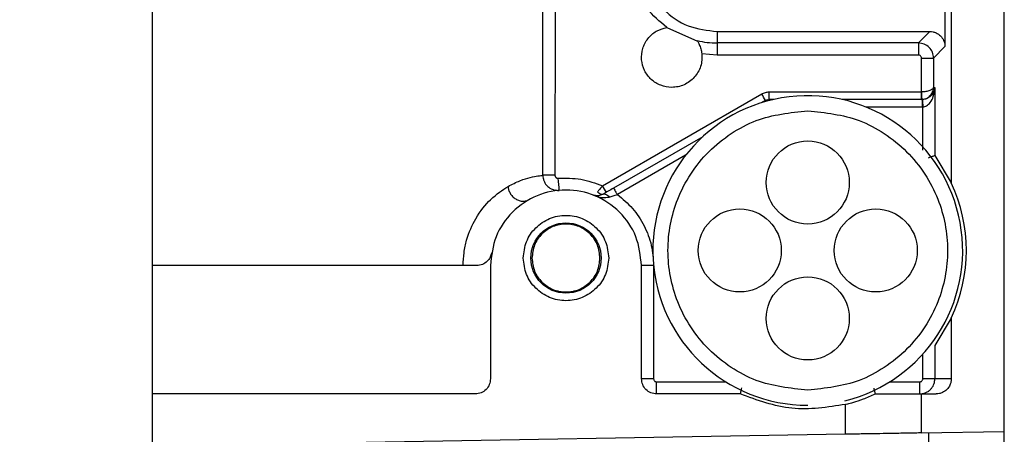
# Model space of a CAD drawing. Header units: inches. Extents: x 218.9 to 312.4, y 214.8 to 247.8.
# Tile 300 of 319: x 275.197 to 275.3574, y 244.2727 to 244.3402. Entities that reach past the tile are written whole.
import ezdxf

# ---------------------------------------------------------------- set-up
doc = ezdxf.new("R2010")
doc.units = ezdxf.units.IN
doc.header["$LTSCALE"] = 0.25
doc.header["$MEASUREMENT"] = 0
doc.layers.add('ANNOTATIONS', color=1, linetype='Continuous')
doc.layers.add('MOTOR LH', color=7, linetype='Continuous')
doc.styles.add('ARIAL', font='arial.ttf', dxfattribs={"height": 0.09375})
doc.dimstyles.new('STANDARD$0', dxfattribs={"dimtxt": 0.09375, "dimasz": 0.09375, "dimexe": 0.03125, "dimexo": 0.046875, "dimgap": 0.09, "dimtad": 0, "dimtih": 1, "dimtoh": 1, "dimdec": 4, "dimzin": 0, "dimdsep": 46, "dimtxsty": 'ARIAL', "dimcen": 0.09, "dimadec": 0, "dimazin": 0, "dimtfac": 1, "dimtdec": 4, "dimtofl": 0, "dimtmove": 0, "dimatfit": 1, "dimfxl": 1, "dimtolj": 1, "dimtzin": 0, "dimarcsym": 0})

# ---------------------------------------------------------------- blocks, each defined once
blk = doc.blocks.new('*D90')
at = {"layer": 'ANNOTATIONS', "color": 0, "lineweight": -2, "transparency": 16777216}
for p, q in [((274.6393342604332, 245.2463276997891), (274.6393342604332, 245.5328515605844)), ((276.0917321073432, 243.2610440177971), (276.0917321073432, 245.5328515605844)), ((274.7330842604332, 245.5016015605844), (275.1844370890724, 245.5016015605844)), ((275.9979821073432, 245.5016015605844), (275.5466292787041, 245.5016015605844))]:
    blk.add_line(p, q, dxfattribs=at)
at = {"layer": 'ANNOTATIONS', "color": 0, "transparency": 16777216}
for points in [[(274.7330842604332, 245.5172265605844), (274.7330842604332, 245.4859765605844), (274.6393342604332, 245.5016015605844)], [(275.9979821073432, 245.5172265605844), (275.9979821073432, 245.4859765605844), (276.0917321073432, 245.5016015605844)]]:
    blk.add_solid(points, dxfattribs=at)
at = {"layer": 'defpoints', "color": 0, "transparency": 16777216}
for p in [(274.6393342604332, 245.5016015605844), (274.6393342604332, 245.1994526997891), (276.0917321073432, 243.2141690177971)]:
    blk.add_point(p, dxfattribs=at)
at = {"layer": 'ANNOTATIONS', "color": 0, "transparency": 16777216, "insert": (275.3655331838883, 245.5016015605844), "char_height": 0.09375, "attachment_point": 5, "style": 'ARIAL'}
blk.add_mtext('\\A1;25"', dxfattribs=at)
blk = doc.blocks.new('*D92')
at = {"layer": 'ANNOTATIONS', "color": 0, "lineweight": -2, "transparency": 16777216}
for p, q in [((274.7479817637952, 244.5695748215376), (274.7479817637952, 245.2307026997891)), ((276.0917321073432, 243.2610440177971), (276.0917321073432, 245.2307026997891)), ((274.8417317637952, 245.1994526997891), (275.1295350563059, 245.1994526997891)), ((275.9979821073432, 245.1994526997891), (275.7101788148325, 245.1994526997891))]:
    blk.add_line(p, q, dxfattribs=at)
at = {"layer": 'ANNOTATIONS', "color": 0, "transparency": 16777216}
for points in [[(274.8417317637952, 245.2150776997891), (274.8417317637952, 245.1838276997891), (274.7479817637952, 245.1994526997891)], [(275.9979821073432, 245.2150776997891), (275.9979821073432, 245.1838276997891), (276.0917321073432, 245.1994526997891)]]:
    blk.add_solid(points, dxfattribs=at)
at = {"layer": 'defpoints', "color": 0, "transparency": 16777216}
for p in [(274.7479817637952, 245.1994526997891), (274.7479817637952, 244.5226998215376), (276.0917321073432, 243.2141690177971)]:
    blk.add_point(p, dxfattribs=at)
at = {"layer": 'ANNOTATIONS', "color": 0, "transparency": 16777216, "insert": (275.4198569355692, 245.1994526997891), "char_height": 0.09375, "attachment_point": 5, "style": 'ARIAL'}
blk.add_mtext('\\A1;21 1/2"', dxfattribs=at)

msp = doc.modelspace()

# ---------------------------------------------------------------- linework, layer by layer
at = {"layer": 'MOTOR LH'}
for p, q in [((275.357357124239, 244.1771360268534), (275.357357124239, 244.6889475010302)), ((275.2186742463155, 244.253232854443), (275.2186742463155, 244.4513572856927)), ((275.3487449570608, 244.3943010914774), (275.3487449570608, 244.3136330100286)), ((275.347713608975, 244.3444584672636), (275.347713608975, 244.335848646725)), ((275.2822364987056, 244.3148743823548), (275.2822364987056, 244.3420203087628)), ((275.2842088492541, 244.3414923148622), (275.2842029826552, 244.3148743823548)), ((275.3023999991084, 244.3389767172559), (275.3073913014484, 244.3367427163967)), ((275.3106050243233, 244.3383079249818), (275.3452543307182, 244.3383079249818)), ((275.3106050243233, 244.3383079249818), (275.3106050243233, 244.334473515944)), ((275.3433875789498, 244.3364399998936), (275.3452543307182, 244.3383079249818)), ((275.3433875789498, 244.3364399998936), (275.3106050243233, 244.3364399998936)), ((275.3433875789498, 244.3364399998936), (275.3433875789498, 244.334473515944)), ((275.347713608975, 244.335848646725), (275.3458468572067, 244.3339807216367)), ((275.3106050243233, 244.334473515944), (275.3081140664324, 244.3346659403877)), ((275.3433875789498, 244.334473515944), (275.3106050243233, 244.334473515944)), ((275.3438791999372, 244.3339807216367), (275.3458468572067, 244.3339807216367)), ((275.3438791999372, 244.3284661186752), (275.3438791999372, 244.3339807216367)), ((275.3458468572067, 244.3339807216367), (275.3458468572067, 244.3292029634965)), ((275.3458468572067, 244.3292029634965), (275.3460615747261, 244.3292029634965)), ((275.3460615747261, 244.3292029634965), (275.3460615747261, 244.3180963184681)), ((275.2919222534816, 244.3131519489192), (275.3178749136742, 244.3281352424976)), ((275.3191057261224, 244.3272341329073), (275.3191057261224, 244.3284661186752)), ((275.3191057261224, 244.3284661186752), (275.3438791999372, 244.3284661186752)), ((275.343853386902, 244.3284661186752), (275.343853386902, 244.3272341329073)), ((275.3184897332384, 244.3270698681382), (275.3178608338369, 244.3267061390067)), ((275.3187865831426, 244.3271942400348), (275.3191057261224, 244.3272341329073)), ((275.3198320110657, 244.3272341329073), (275.3191057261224, 244.3272341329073)), ((275.3439824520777, 244.3272341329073), (275.3309058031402, 244.3272341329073)), ((275.3439824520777, 244.3260044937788), (275.3348387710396, 244.3260044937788)), ((275.3439085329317, 244.3272364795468), (275.343922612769, 244.3272364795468)), ((275.3440516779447, 244.3272364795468), (275.3439824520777, 244.3272341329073)), ((275.3439824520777, 244.3272341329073), (275.3439824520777, 244.3260044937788)), ((275.3440939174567, 244.3260068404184), (275.3439824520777, 244.3260044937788)), ((275.3440939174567, 244.3189739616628), (275.3440939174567, 244.3260068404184)), ((275.3082712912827, 244.3211704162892), (275.293757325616, 244.3127905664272)), ((275.3054799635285, 244.3181385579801), (275.2943721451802, 244.3117251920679)), ((275.3460615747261, 244.3180963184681), (275.3460639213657, 244.3180963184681)), ((275.3460639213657, 244.3180963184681), (275.3487449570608, 244.3136330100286)), ((275.2842029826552, 244.3148743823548), (275.2822364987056, 244.3148743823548)), ((275.2845303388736, 244.3124221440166), (275.284363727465, 244.3124385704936)), ((275.2847239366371, 244.3124057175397), (275.2846523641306, 244.3124104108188)), ((275.2849128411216, 244.3124221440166), (275.2846535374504, 244.3123892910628)), ((275.3573606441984, 244.3092095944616), (275.357357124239, 244.3092095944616)), ((275.273695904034, 244.3001679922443), (275.273695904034, 244.2817140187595)), ((275.2983015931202, 244.2817140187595), (275.2983015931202, 244.3001679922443)), ((275.3002704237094, 244.3001679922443), (275.2983015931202, 244.3001679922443)), ((275.3002704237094, 244.3001398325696), (275.3002704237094, 244.2817140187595)), ((275.3487449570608, 244.2916238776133), (275.3460639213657, 244.2871605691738)), ((275.3487449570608, 244.2916238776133), (275.3487449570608, 244.2817140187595)), ((275.3440939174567, 244.2817140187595), (275.3440939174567, 244.2857314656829)), ((275.3460615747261, 244.2871605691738), (275.3460615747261, 244.2817140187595)), ((275.3460639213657, 244.2871605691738), (275.3460615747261, 244.2871605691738)), ((275.3002704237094, 244.2817140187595), (275.2983015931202, 244.2817140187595)), ((275.3007620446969, 244.2792523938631), (275.3007620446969, 244.2812212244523)), ((275.3007620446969, 244.2812212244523), (275.3120329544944, 244.2812212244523)), ((275.3387048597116, 244.2812212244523), (275.3436022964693, 244.2812212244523)), ((275.3436022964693, 244.2792523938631), (275.3436022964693, 244.2812212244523)), ((275.3487449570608, 244.2817140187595), (275.3440939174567, 244.2817140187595)), ((275.2712354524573, 244.2792523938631), (275.2186742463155, 244.2792523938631)), ((275.3143643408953, 244.2792523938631), (275.3007620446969, 244.2792523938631)), ((275.3438240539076, 244.2792523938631), (275.3438240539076, 244.2728953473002)), ((275.3438240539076, 244.2792523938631), (275.3462821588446, 244.2792523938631)), ((275.3315206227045, 244.2726818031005), (275.3315206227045, 244.2775346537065)), ((275.357357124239, 244.2772225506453), (275.3573606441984, 244.2772225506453)), ((275.3438240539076, 244.2728953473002), (275.357357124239, 244.2731323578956)), ((275.3315206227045, 244.2726818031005), (275.2440824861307, 244.2711541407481))]:
    msp.add_line(p, q, dxfattribs=at)
for centre, radius in [((275.3253688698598, 244.3137015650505), 0.006766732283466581), ((275.3142960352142, 244.3026287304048), 0.006766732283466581), ((275.3364417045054, 244.3026287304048), 0.006766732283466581), ((275.2859987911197, 244.3013984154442), 0.005720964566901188), ((275.3253688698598, 244.2915558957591), 0.006766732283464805)]:
    msp.add_circle(centre, radius, dxfattribs=at)
for centre, radius, start, end in [((275.3106050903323, 244.3506110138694), 0.01417016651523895, 256.6752316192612, 270.000000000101), ((275.3253688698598, 244.3026287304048), 0.02522145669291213, 283.8680574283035, 269.9999835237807), ((274.8961578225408, 244.0840553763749), 0.4872579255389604, 29.91660266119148, 30.06124218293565), ((275.3191052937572, 244.3260047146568), 0.00123031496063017, 104.9999999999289, 119.9999999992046), ((275.061059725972, 244.2935959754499), 0.2246433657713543, 4.807293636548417, 5.309610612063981), ((275.7227983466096, 244.5615710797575), 0.4973592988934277, 209.9653514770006, 210.1071209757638), ((275.3253688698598, 244.3026287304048), 0.02583661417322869, 334.7912347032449, 25.20876529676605)]:
    msp.add_arc(centre, radius, start, end, dxfattribs=at)
for points, knots in [([(275.2983015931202, 244.3506113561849), (275.2984861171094, 244.3489984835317), (275.2988550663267, 244.3457736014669), (275.3017036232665, 244.3417094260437), (275.3057678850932, 244.3388618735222), (275.3089925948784, 244.3384925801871), (275.3106050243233, 244.3383079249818)], [0, 0, 0, 0, 0.2500692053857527, 0.500004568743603, 0.7499907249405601, 1, 1, 1, 1]), ([(275.3023999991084, 244.3389767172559), (275.3012510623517, 244.3399334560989), (275.2989535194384, 244.3418466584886), (275.2977522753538, 244.344584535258), (275.2971517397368, 244.3459532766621)], [0, 0, 0, 0, 0.500071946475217, 1, 1, 1, 1]), ([(275.3032236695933, 244.3292029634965), (275.3026135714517, 244.3292686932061), (275.3013933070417, 244.3294001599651), (275.2998165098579, 244.3304273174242), (275.2986999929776, 244.3319052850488), (275.2982051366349, 244.3337014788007), (275.2983944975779, 244.3355547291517), (275.2992444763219, 244.3372011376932), (275.3006304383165, 244.3384740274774), (275.3018100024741, 244.338809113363), (275.3023999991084, 244.3389767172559)], [0, 0, 0, 0, 0.125044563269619, 0.2501030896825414, 0.3750022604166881, 0.5000008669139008, 0.6250026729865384, 0.7500440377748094, 0.8749765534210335, 0.9999999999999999, 0.9999999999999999, 0.9999999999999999, 0.9999999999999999]), ([(275.3452543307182, 244.3383079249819), (275.3454294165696, 244.3382980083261), (275.3457777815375, 244.338278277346), (275.3463898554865, 244.3380646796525), (275.3470331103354, 244.3376267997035), (275.3474715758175, 244.3369840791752), (275.3476838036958, 244.3363715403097), (275.3477036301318, 244.3360237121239), (275.347713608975, 244.335848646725)], [0, 0, 0, 0, 0.1360266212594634, 0.2706495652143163, 0.4999807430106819, 0.729735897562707, 0.8639733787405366, 0.9999999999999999, 0.9999999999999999, 0.9999999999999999, 0.9999999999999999]), ([(275.3073396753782, 244.3368225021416), (275.3073471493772, 244.3368113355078), (275.3073624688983, 244.3367884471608), (275.3074715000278, 244.3366129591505), (275.3076932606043, 244.3362132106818), (275.3079768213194, 244.33551691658), (275.3080693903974, 244.3349429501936), (275.3081140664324, 244.3346659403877)], [0, 0, 0, 0, 0.1024749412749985, 0.2100437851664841, 0.4646784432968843, 0.7416411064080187, 1, 1, 1, 1]), ([(275.3458468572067, 244.3339807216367), (275.3458096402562, 244.3343028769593), (275.3457352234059, 244.3349470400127), (275.3451673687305, 244.3357605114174), (275.3443538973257, 244.3363283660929), (275.3437097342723, 244.3364027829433), (275.3433875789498, 244.3364399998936)], [0, 0, 0, 0, 0.2500572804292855, 0.5, 0.7499427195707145, 1, 1, 1, 1]), ([(275.3081140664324, 244.3346659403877), (275.308131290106, 244.3343216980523), (275.3081657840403, 244.3336322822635), (275.3079418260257, 244.3326129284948), (275.3075262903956, 244.3316613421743), (275.3069159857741, 244.3308186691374), (275.3061468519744, 244.3301183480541), (275.3052453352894, 244.3296026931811), (275.3042581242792, 244.3292649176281), (275.3035684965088, 244.329223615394), (275.3032236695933, 244.3292029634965)], [0, 0, 0, 0, 0.1247658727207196, 0.2498692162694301, 0.3750190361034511, 0.49980360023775, 0.6250511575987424, 0.7499635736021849, 0.8749770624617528, 1, 1, 1, 1]), ([(275.3438791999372, 244.3339807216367), (275.343872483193, 244.3340459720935), (275.3438590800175, 244.3341761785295), (275.3437425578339, 244.3343369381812), (275.3435826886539, 244.3344553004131), (275.3434529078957, 244.3344674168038), (275.3433875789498, 244.334473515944)], [0, 0, 0, 0, 0.251266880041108, 0.5013997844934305, 0.7490149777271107, 1, 1, 1, 1]), ([(275.3458468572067, 244.3292029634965), (275.3458308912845, 244.3291451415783), (275.3458007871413, 244.3290361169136), (275.3456075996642, 244.3288582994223), (275.3452368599, 244.3286654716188), (275.3446162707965, 244.3285072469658), (275.3441189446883, 244.3284794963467), (275.3438791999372, 244.3284661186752)], [0, 0, 0, 0, 0.1581294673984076, 0.2981570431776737, 0.5231565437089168, 0.7701292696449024, 1, 1, 1, 1]), ([(275.343922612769, 244.3272364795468), (275.3441615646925, 244.3272702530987), (275.3446574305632, 244.3273403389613), (275.345269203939, 244.3277685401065), (275.3456273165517, 244.3282725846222), (275.3458113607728, 244.3287593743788), (275.3458345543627, 244.3290492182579), (275.3458468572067, 244.3292029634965)], [0, 0, 0, 0, 0.2296886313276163, 0.4766429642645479, 0.7022956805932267, 0.8420852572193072, 1, 1, 1, 1]), ([(275.3460615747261, 244.3292029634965), (275.3460048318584, 244.3288969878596), (275.3459072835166, 244.3283709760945), (275.3453873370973, 244.3277341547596), (275.3448311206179, 244.3273975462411), (275.3443795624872, 244.3272632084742), (275.3441574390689, 244.3272451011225), (275.3440516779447, 244.3272364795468)], [0, 0, 0, 0, 0.387015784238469, 0.6653302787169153, 0.852309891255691, 0.9296793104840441, 1, 1, 1, 1]), ([(275.3440939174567, 244.3260068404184), (275.3441997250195, 244.3260214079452), (275.3444213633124, 244.3260519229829), (275.3448709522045, 244.326269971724), (275.3454189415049, 244.3268150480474), (275.345925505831, 244.3278499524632), (275.3460115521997, 244.3287055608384), (275.3460615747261, 244.3292029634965)], [0, 0, 0, 0, 0.07047617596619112, 0.1476285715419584, 0.3347120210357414, 0.6132389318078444, 0.9999999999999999, 0.9999999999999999, 0.9999999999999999, 0.9999999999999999]), ([(275.3178749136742, 244.3281352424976), (275.318069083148, 244.3282320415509), (275.3184570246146, 244.3284254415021), (275.3188896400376, 244.3284525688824), (275.3191057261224, 244.3284661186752)], [0, 0, 0, 0, 0.5005122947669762, 0.9999999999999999, 0.9999999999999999, 0.9999999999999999, 0.9999999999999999]), ([(275.3438791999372, 244.3284661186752), (275.343885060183, 244.3283114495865), (275.3438940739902, 244.3280735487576), (275.3439025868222, 244.3277868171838), (275.3439099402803, 244.3275910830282), (275.3439159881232, 244.3274334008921), (275.3439202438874, 244.3272779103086), (275.343921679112, 244.3272528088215), (275.343922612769, 244.3272364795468)], [0, 0, 0, 0, 0.2398061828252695, 0.368852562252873, 0.4997569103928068, 0.6315909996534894, 0.7603388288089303, 1, 1, 1, 1]), ([(275.3440516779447, 244.3272364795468), (275.3440516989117, 244.3272201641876), (275.3440517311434, 244.3271950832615), (275.3440591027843, 244.3270394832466), (275.3440627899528, 244.3268818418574), (275.3440701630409, 244.3266843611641), (275.3440811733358, 244.3263994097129), (275.3440888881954, 244.3261617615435), (275.3440939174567, 244.3260068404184)], [0, 0, 0, 0, 0.2397194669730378, 0.3685108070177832, 0.5003664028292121, 0.6322502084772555, 0.7602665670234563, 1, 1, 1, 1]), ([(275.325368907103, 244.2798672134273), (275.322505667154, 244.2801711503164), (275.318101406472, 244.2806386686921), (275.3128008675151, 244.2834773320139), (275.3091595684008, 244.2864150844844), (275.3062029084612, 244.2900614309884), (275.3034528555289, 244.2953607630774), (275.3020581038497, 244.3026288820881), (275.3034532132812, 244.3098968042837), (275.3062029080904, 244.3151954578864), (275.3091595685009, 244.3188418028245), (275.3128008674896, 244.321779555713), (275.318101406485, 244.3246182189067), (275.3225056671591, 244.3250857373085), (275.325368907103, 244.3253896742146)], [0, 0, 0, 0, 0.1197336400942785, 0.1841753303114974, 0.249999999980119, 0.3158246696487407, 0.3802663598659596, 0.5000161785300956, 0.6197336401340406, 0.6841753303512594, 0.7500000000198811, 0.8158246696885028, 0.8802663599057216, 1, 1, 1, 1]), ([(275.325368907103, 244.3253896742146), (275.3282321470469, 244.3250857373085), (275.3326364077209, 244.3246182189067), (275.3379369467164, 244.321779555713), (275.341578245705, 244.3188418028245), (275.3445349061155, 244.3151954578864), (275.3472846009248, 244.3098968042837), (275.3486797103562, 244.3026288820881), (275.3472849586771, 244.2953607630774), (275.3445349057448, 244.2900614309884), (275.3415782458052, 244.2864150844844), (275.3379369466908, 244.2834773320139), (275.3326364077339, 244.2806386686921), (275.3282321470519, 244.2801711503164), (275.325368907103, 244.2798672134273)], [0, 0, 0, 0, 0.1197336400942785, 0.1841753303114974, 0.249999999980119, 0.3158246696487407, 0.3802663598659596, 0.4999838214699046, 0.6197336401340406, 0.6841753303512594, 0.7500000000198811, 0.8158246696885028, 0.8802663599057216, 1, 1, 1, 1]), ([(275.357357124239, 244.3205110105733), (275.357357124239, 244.3207912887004), (275.357357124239, 244.3213523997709), (275.357357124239, 244.3221044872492), (275.357357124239, 244.3225164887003), (275.357357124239, 244.3226980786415)], [0, 0, 0, 0, 0.3582109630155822, 0.7171310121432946, 0.9999999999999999, 0.9999999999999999, 0.9999999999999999, 0.9999999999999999]), ([(275.3450196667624, 244.3177443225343), (275.345166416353, 244.317795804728), (275.3454275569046, 244.3178874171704), (275.345707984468, 244.3179773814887), (275.3459712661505, 244.3180693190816), (275.3460258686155, 244.3180856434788), (275.3460615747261, 244.3180963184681)], [0, 0, 0, 0, 0.2531248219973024, 0.4504350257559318, 0.6406237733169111, 1, 1, 1, 1]), ([(275.2765564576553, 244.313062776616), (275.2772269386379, 244.3134036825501), (275.2786216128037, 244.314112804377), (275.2802603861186, 244.3145691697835), (275.281661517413, 244.3148250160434), (275.2820292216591, 244.314856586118), (275.2822364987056, 244.3148743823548)], [0, 0, 0, 0, 0.2128880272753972, 0.4428305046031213, 0.6859202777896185, 1, 1, 1, 1]), ([(275.2822364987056, 244.3148743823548), (275.2822459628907, 244.3147097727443), (275.282265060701, 244.3143776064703), (275.2824232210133, 244.3138940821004), (275.2826738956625, 244.3134406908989), (275.2830941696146, 244.312961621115), (275.2836494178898, 244.3126119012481), (275.2843057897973, 244.312413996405), (275.2847014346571, 244.3124193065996), (275.2849128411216, 244.3124221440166)], [0, 0, 0, 0, 0.1210406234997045, 0.2442482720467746, 0.3709189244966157, 0.5005899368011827, 0.7100183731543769, 0.8450529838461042, 1, 1, 1, 1]), ([(275.2842029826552, 244.3148743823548), (275.2842045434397, 244.3148397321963), (275.2842076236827, 244.3147713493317), (275.2842395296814, 244.3146734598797), (275.2842913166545, 244.314585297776), (275.2843589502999, 244.3145084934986), (275.2844432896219, 244.3144490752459), (275.2845348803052, 244.314403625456), (275.2846365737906, 244.3143824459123), (275.2847047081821, 244.3143834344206), (275.2847391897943, 244.3143839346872)], [0, 0, 0, 0, 0.1269204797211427, 0.2504804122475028, 0.373412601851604, 0.5005685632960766, 0.6229625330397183, 0.7501752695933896, 0.8735681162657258, 1, 1, 1, 1]), ([(275.2692490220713, 244.3001679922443), (275.2692770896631, 244.300873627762), (275.2693338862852, 244.3023015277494), (275.2699372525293, 244.3050335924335), (275.271382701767, 244.3082911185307), (275.2739176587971, 244.3113451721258), (275.2756250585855, 244.3124565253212), (275.2765564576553, 244.313062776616)], [0, 0, 0, 0, 0.1006518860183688, 0.2036757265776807, 0.4121725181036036, 0.6793358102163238, 0.9999999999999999, 0.9999999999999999, 0.9999999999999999, 0.9999999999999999]), ([(275.2765564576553, 244.313062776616), (275.276584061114, 244.3128829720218), (275.2766421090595, 244.3125048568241), (275.2768906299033, 244.3119435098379), (275.2772780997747, 244.3114178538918), (275.2777954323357, 244.3109956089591), (275.2783877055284, 244.3107263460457), (275.2789880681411, 244.3106380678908), (275.2795420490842, 244.310695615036), (275.2798564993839, 244.3108431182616), (275.2800060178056, 244.3109132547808)], [0, 0, 0, 0, 0.1106684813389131, 0.2327272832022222, 0.3641597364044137, 0.5001870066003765, 0.6360351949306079, 0.767138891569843, 0.8892765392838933, 1, 1, 1, 1]), ([(275.2847391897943, 244.3143839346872), (275.2859762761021, 244.3144115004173), (275.288450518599, 244.3144666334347), (275.2907649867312, 244.3135901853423), (275.2919222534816, 244.3131519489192)], [0, 0, 0, 0, 0.4999858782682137, 1, 1, 1, 1]), ([(275.2919222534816, 244.3131519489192), (275.2917779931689, 244.3129758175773), (275.2914912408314, 244.3126257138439), (275.2912547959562, 244.3123235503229), (275.2911373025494, 244.3121734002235)], [0, 0, 0, 0, 0.5030833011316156, 1, 1, 1, 1]), ([(275.2983015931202, 244.3001679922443), (275.2981166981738, 244.3017779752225), (275.297746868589, 244.3049982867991), (275.2949016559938, 244.3090933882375), (275.2908356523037, 244.3118311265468), (275.2859989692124, 244.3127914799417), (275.2811621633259, 244.3118313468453), (275.2770958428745, 244.3090933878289), (275.2742506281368, 244.3049982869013), (275.2738807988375, 244.3017779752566), (275.273695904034, 244.3001679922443)], [0, 0, 0, 0, 0.1249785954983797, 0.2499840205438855, 0.3750064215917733, 0.499985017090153, 0.6249935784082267, 0.7500159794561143, 0.8750214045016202, 0.9999999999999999, 0.9999999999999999, 0.9999999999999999, 0.9999999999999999]), ([(275.2920501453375, 244.3118049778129), (275.2917870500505, 244.3116986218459), (275.2911461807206, 244.3114395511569), (275.2906563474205, 244.3115838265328), (275.2903676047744, 244.3116688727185)], [0, 0, 0, 0, 0.4105287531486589, 1, 1, 1, 1]), ([(275.2903676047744, 244.3116688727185), (275.2908770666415, 244.3114865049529), (275.2917297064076, 244.3111812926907), (275.2926559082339, 244.3112779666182), (275.2930286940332, 244.3113168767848)], [0, 0, 0, 0, 0.5975112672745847, 1, 1, 1, 1]), ([(275.2920501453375, 244.3118049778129), (275.2919903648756, 244.3117818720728), (275.2918678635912, 244.3117345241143), (275.2916295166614, 244.3117901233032), (275.2913746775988, 244.3119331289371), (275.2912151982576, 244.3120945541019), (275.2911373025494, 244.3121734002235)], [0, 0, 0, 0, 0.2441109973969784, 0.5002288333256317, 0.7558929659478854, 0.9999999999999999, 0.9999999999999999, 0.9999999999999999, 0.9999999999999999]), ([(275.293757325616, 244.3127905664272), (275.2934568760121, 244.3126170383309), (275.2928569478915, 244.3122705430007), (275.2923187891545, 244.3119599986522), (275.2920501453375, 244.3118049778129)], [0, 0, 0, 0, 0.5008093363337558, 0.9999999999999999, 0.9999999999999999, 0.9999999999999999, 0.9999999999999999]), ([(275.2920501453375, 244.3118049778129), (275.2921164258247, 244.3118284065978), (275.2922511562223, 244.3118760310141), (275.2925145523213, 244.3117884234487), (275.2927878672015, 244.311600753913), (275.2929505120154, 244.31140903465), (275.2930286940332, 244.3113168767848)], [0, 0, 0, 0, 0.251668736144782, 0.5115748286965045, 0.7652180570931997, 1, 1, 1, 1]), ([(275.2930286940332, 244.3113168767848), (275.2932454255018, 244.31137892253), (275.2936773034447, 244.3115025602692), (275.2941410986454, 244.3116511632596), (275.2943721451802, 244.3117251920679)], [0, 0, 0, 0, 0.5018350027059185, 1, 1, 1, 1]), ([(275.293757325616, 244.3127905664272), (275.293766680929, 244.312774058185), (275.2937853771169, 244.312741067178), (275.2939264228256, 244.312496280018), (275.2941302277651, 244.3121441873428), (275.29429142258, 244.3118650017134), (275.2943721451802, 244.3117251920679)], [0, 0, 0, 0, 0.2500652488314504, 0.4997445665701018, 0.7494837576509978, 1, 1, 1, 1]), ([(275.2943721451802, 244.3117251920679), (275.2952253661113, 244.3110156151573), (275.296956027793, 244.3095763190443), (275.2988181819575, 244.3067107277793), (275.3000443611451, 244.3035211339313), (275.3001957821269, 244.3012751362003), (275.3002704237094, 244.3001679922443)], [0, 0, 0, 0, 0.2464885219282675, 0.4999739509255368, 0.7535167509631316, 1, 1, 1, 1]), ([(275.2790474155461, 244.3013976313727), (275.2791518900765, 244.3023077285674), (275.279360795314, 244.3041275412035), (275.2809679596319, 244.3064420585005), (275.283266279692, 244.3079872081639), (275.2859989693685, 244.3085325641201), (275.288731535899, 244.3079869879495), (275.2910295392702, 244.3064420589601), (275.292636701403, 244.3041275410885), (275.2928456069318, 244.3023077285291), (275.292950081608, 244.3013976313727)], [0, 0, 0, 0, 0.125030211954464, 0.2500079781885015, 0.3749857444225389, 0.5000265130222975, 0.625014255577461, 0.7499920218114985, 0.8749697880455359, 1, 1, 1, 1]), ([(275.2915350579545, 244.3013976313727), (275.2914518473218, 244.3021222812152), (275.2912853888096, 244.3035719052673), (275.2900059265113, 244.3054162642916), (275.2881747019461, 244.3066455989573), (275.2859989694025, 244.307080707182), (275.283823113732, 244.306645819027), (275.2819915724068, 244.305416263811), (275.2807121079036, 244.3035719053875), (275.2805456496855, 244.3021222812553), (275.2804624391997, 244.3013976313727)], [0, 0, 0, 0, 0.1250005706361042, 0.2500570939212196, 0.3750194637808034, 0.4999667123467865, 0.6249805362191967, 0.7499429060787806, 0.874999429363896, 1, 1, 1, 1]), ([(275.2738672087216, 244.3022189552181), (275.2738017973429, 244.3019753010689), (275.2736573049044, 244.3014370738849), (275.2731322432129, 244.300778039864), (275.2723784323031, 244.3002741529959), (275.2717676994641, 244.3002049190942), (275.2714419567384, 244.3001679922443)], [0, 0, 0, 0, 0.1862249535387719, 0.4113672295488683, 0.6860446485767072, 1, 1, 1, 1]), ([(275.2714419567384, 244.3001679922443), (275.2673793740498, 244.3001679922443), (275.2592539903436, 244.3001679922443), (275.2451258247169, 244.3001679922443), (275.2314712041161, 244.3001679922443), (275.2224895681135, 244.3001679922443), (275.2186742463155, 244.3001679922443)], [0, 0, 0, 0, 0.2674845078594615, 0.5349833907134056, 0.802464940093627, 1, 1, 1, 1]), ([(275.292950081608, 244.3013976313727), (275.2928454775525, 244.3004883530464), (275.2926362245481, 244.2986694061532), (275.2910295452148, 244.2963555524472), (275.2887315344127, 244.2948106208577), (275.2859989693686, 244.294265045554), (275.2832662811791, 244.294810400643), (275.2809679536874, 244.2963555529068), (275.2793612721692, 244.2986694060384), (275.279152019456, 244.3004883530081), (275.2790474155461, 244.3013976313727)], [0, 0, 0, 0, 0.1249506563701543, 0.249954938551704, 0.3749592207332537, 0.4999734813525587, 0.6250407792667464, 0.7500450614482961, 0.8750493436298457, 1, 1, 1, 1]), ([(275.2804624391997, 244.3013976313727), (275.2805454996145, 244.3006728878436), (275.280711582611, 244.2992237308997), (275.2819924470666, 244.2973811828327), (275.2838230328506, 244.2961517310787), (275.285998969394, 244.2957169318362), (275.2881747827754, 244.2961519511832), (275.2900050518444, 244.2973811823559), (275.2912859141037, 244.299223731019), (275.2914519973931, 244.3006728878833), (275.2915350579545, 244.3013976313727)], [0, 0, 0, 0, 0.1250287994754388, 0.2500006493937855, 0.3749912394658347, 0.5000332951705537, 0.6250087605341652, 0.7499993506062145, 0.8749712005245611, 0.9999999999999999, 0.9999999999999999, 0.9999999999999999, 0.9999999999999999]), ([(275.273695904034, 244.2817140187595), (275.2736587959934, 244.2813910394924), (275.2735846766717, 244.2807459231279), (275.2730163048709, 244.2799314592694), (275.2722020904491, 244.2793643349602), (275.2715575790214, 244.2792896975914), (275.2712354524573, 244.2792523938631)], [0, 0, 0, 0, 0.2504127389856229, 0.500172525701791, 0.7501864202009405, 1, 1, 1, 1]), ([(275.3007620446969, 244.2792523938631), (275.3004398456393, 244.2792896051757), (275.2997955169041, 244.279364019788), (275.2989824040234, 244.2799322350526), (275.2984125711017, 244.2807454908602), (275.2983386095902, 244.2813909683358), (275.2983015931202, 244.2817140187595)], [0, 0, 0, 0, 0.249834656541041, 0.4996155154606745, 0.7495661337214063, 0.9999999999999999, 0.9999999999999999, 0.9999999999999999, 0.9999999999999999]), ([(275.3002704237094, 244.2817140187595), (275.3002774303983, 244.2816496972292), (275.3002915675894, 244.2815199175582), (275.3004062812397, 244.2813575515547), (275.3005676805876, 244.281239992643), (275.3006972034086, 244.281227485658), (275.3007620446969, 244.2812212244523)], [0, 0, 0, 0, 0.24844968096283, 0.5012896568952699, 0.7503372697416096, 1, 1, 1, 1]), ([(275.3436022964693, 244.2792523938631), (275.3438005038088, 244.2792668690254), (275.3441859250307, 244.2792950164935), (275.344717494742, 244.2794979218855), (275.3451633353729, 244.2797905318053), (275.345618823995, 244.2802459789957), (275.3459864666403, 244.2808973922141), (275.3460378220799, 244.2814557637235), (275.3460615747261, 244.2817140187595)], [0, 0, 0, 0, 0.1541096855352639, 0.2996717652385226, 0.437401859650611, 0.5666386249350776, 0.7995639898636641, 0.9999999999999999, 0.9999999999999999, 0.9999999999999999, 0.9999999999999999]), ([(275.3436022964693, 244.2812212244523), (275.343666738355, 244.281227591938), (275.3437961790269, 244.2812403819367), (275.3439568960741, 244.2813572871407), (275.3440754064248, 244.2815181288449), (275.3440877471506, 244.2816487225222), (275.3440939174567, 244.2817140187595)], [0, 0, 0, 0, 0.2479656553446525, 0.4980742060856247, 0.749039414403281, 1, 1, 1, 1]), ([(275.3487449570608, 244.2817140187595), (275.348734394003, 244.2815389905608), (275.3487133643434, 244.2811905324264), (275.3485026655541, 244.2805767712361), (275.3480630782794, 244.2799330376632), (275.3474193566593, 244.2794962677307), (275.346806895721, 244.2792815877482), (275.3464580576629, 244.2792621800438), (275.3462821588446, 244.2792523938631)], [0, 0, 0, 0, 0.1358982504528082, 0.2705555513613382, 0.5000403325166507, 0.7293520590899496, 0.8635279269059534, 1, 1, 1, 1]), ([(275.3145860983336, 244.2802285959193), (275.3145546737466, 244.2800919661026), (275.3144968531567, 244.2798405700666), (275.3144382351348, 244.2795767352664), (275.3143796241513, 244.279321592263), (275.3143703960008, 244.2792798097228), (275.3143643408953, 244.2792523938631)], [0, 0, 0, 0, 0.2367181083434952, 0.4355564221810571, 0.6296370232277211, 1, 1, 1, 1]), ([(275.3363734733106, 244.2792523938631), (275.3363674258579, 244.2792797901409), (275.3363582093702, 244.2793215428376), (275.3362995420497, 244.2795768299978), (275.3362420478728, 244.2798359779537), (275.336185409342, 244.2800814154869), (275.3361552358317, 244.2802121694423)], [0, 0, 0, 0, 0.3741104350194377, 0.5701548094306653, 0.7710050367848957, 1, 1, 1, 1]), ([(275.3315206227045, 244.2775346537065), (275.3285873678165, 244.2770840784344), (275.3227210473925, 244.2761829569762), (275.3171498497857, 244.278229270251), (275.3143643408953, 244.2792523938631)], [0, 0, 0, 0, 0.5000161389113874, 1, 1, 1, 1]), ([(275.3315206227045, 244.2775346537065), (275.3315887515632, 244.2775503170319), (275.3317254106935, 244.2775817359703), (275.3327994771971, 244.2778729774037), (275.3343964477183, 244.2783859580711), (275.3357040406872, 244.2789590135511), (275.3363734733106, 244.2792523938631)], [0, 0, 0, 0, 0.2415450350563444, 0.4845132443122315, 0.7360924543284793, 1, 1, 1, 1]), ([(275.3363734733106, 244.2792523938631), (275.3368263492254, 244.2792523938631), (275.3377323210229, 244.2792523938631), (275.3391060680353, 244.2792523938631), (275.3404035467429, 244.2792523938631), (275.3415670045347, 244.2792523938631), (275.342538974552, 244.2792523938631), (275.3432649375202, 244.2792523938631), (275.343735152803, 244.2792523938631), (275.3437944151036, 244.2792523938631), (275.3438240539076, 244.2792523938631)], [0, 0, 0, 0, 0.1249488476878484, 0.2499583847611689, 0.3750039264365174, 0.4999479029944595, 0.6249775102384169, 0.7498935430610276, 0.8749144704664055, 1, 1, 1, 1]), ([(275.3438240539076, 244.2728953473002), (275.343741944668, 244.2728940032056), (275.3436156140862, 244.2728919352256), (275.3428446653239, 244.2728794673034), (275.3420553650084, 244.2728659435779), (275.341067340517, 244.2728458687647), (275.3396376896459, 244.272822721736), (275.3376722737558, 244.2727872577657), (275.3357068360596, 244.2727525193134), (275.3342763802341, 244.2727281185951), (275.3332881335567, 244.2727120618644), (275.3324988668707, 244.2726974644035), (275.3317277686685, 244.2726853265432), (275.3316022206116, 244.2726831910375), (275.3315206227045, 244.2726818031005)], [0, 0, 0, 0, 0.1197410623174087, 0.1842296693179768, 0.2500061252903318, 0.3157383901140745, 0.3802325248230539, 0.4999795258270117, 0.6197265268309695, 0.6842747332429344, 0.7500053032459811, 0.8157817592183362, 0.8802703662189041, 1, 1, 1, 1]), ([(275.345053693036, 244.2729164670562), (275.345053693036, 244.2728950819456), (275.345053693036, 244.2728522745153), (275.345053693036, 244.2724151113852), (275.345053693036, 244.2715087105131), (275.345053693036, 244.2701868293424), (275.345053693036, 244.2689310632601), (275.345053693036, 244.2682209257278), (275.345053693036, 244.2678664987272)], [0, 0, 0, 0, 0.135467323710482, 0.2711703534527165, 0.5000271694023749, 0.7289216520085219, 0.8647058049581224, 1, 1, 1, 1])]:
    msp.add_open_spline(points, degree=3, knots=knots, dxfattribs=at)

# ---------------------------------------------------------------- dimensions: what is measured, and where the dimension line sits
at = {"layer": 'ANNOTATIONS'}
dim = msp.add_linear_dim(base=(274.6393342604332, 245.5016015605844), p1=(276.0917321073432, 243.2141690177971), p2=(274.6393342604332, 245.1994526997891), text='25"', dimstyle='STANDARD$0', dxfattribs=at)
dim.commit()
dim.dimension.update_dxf_attribs({"geometry": '*D90', "text_midpoint": (275.3655331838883, 245.5016015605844), "dimtype": 160})
dim = msp.add_linear_dim(base=(274.7479817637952, 245.1994526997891), p1=(276.0917321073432, 243.2141690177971), p2=(274.7479817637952, 244.5226998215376), text='21 1/2"', dimstyle='STANDARD$0', dxfattribs=at)
dim.commit()
dim.dimension.update_dxf_attribs({"geometry": '*D92', "text_midpoint": (275.4198569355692, 245.1994526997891)})

doc.saveas('drawing.dxf')
